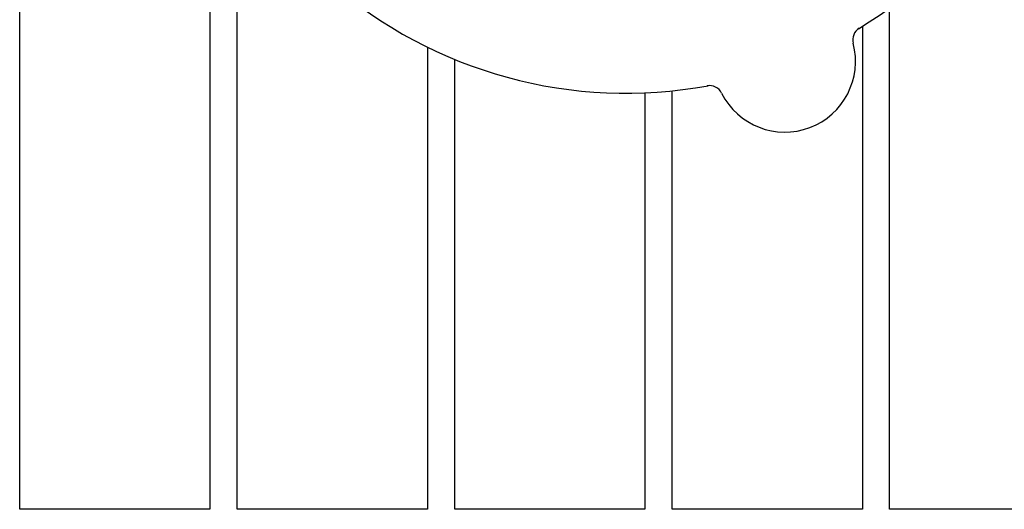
# Model space of a CAD drawing. Header units: inches. Extents: x 24 to 1128, y -58 to 748.
# Tile 651 of 656: x 741.17 to 745.7, y 571.7 to 573.95. Entities that reach past the tile are written whole.
import ezdxf

# ---------------------------------------------------------------- set-up
doc = ezdxf.new("R2010")
doc.units = ezdxf.units.IN
doc.header["$LTSCALE"] = 32
doc.header["$MEASUREMENT"] = 0
doc.layers.add('Visible (ANSI)', color=7, linetype='Continuous', lineweight=30)

msp = doc.modelspace()

# ---------------------------------------------------------------- linework, layer by layer
at = {"layer": 'Visible (ANSI)'}
for p, q in [((741.17313, 571.70353), (741.17313, 574.60978)), ((742.04813, 574.28369), (742.04813, 571.70353)), ((742.17313, 571.70353), (742.17313, 574.12767)), ((745.17313, 571.70353), (745.17313, 574.00587)), ((745.04813, 573.92256), (745.04813, 571.70353)), ((743.04813, 573.82621), (743.04813, 571.70353)), ((743.17313, 571.70353), (743.17313, 573.77004)), ((744.04813, 573.61662), (744.04813, 571.70353)), ((744.17313, 571.70353), (744.17313, 573.62569)), ((742.04813, 571.70353), (741.17313, 571.70353)), ((743.04813, 571.70353), (742.17313, 571.70353)), ((744.04813, 571.70353), (743.17313, 571.70353)), ((745.04813, 571.70353), (744.17313, 571.70353)), ((746.04813, 571.70353), (745.17313, 571.70353))]:
    msp.add_line(p, q, dxfattribs=at)
for centre, radius, start, end in [((743.96067, 575.68978), 2.075, 300.99965, 352.48395), ((743.96067, 575.68978), 2.075, 228.99965, 280.48395), ((745.06572, 573.86009), 0.0625, 121.1302, 194.82247), ((744.69112, 573.76096), 0.325, 206.66113, 14.82247), ((744.34482, 573.58708), 0.0625, 26.66113, 100.3534)]:
    msp.add_arc(centre, radius, start, end, dxfattribs=at)

doc.saveas('drawing.dxf')
